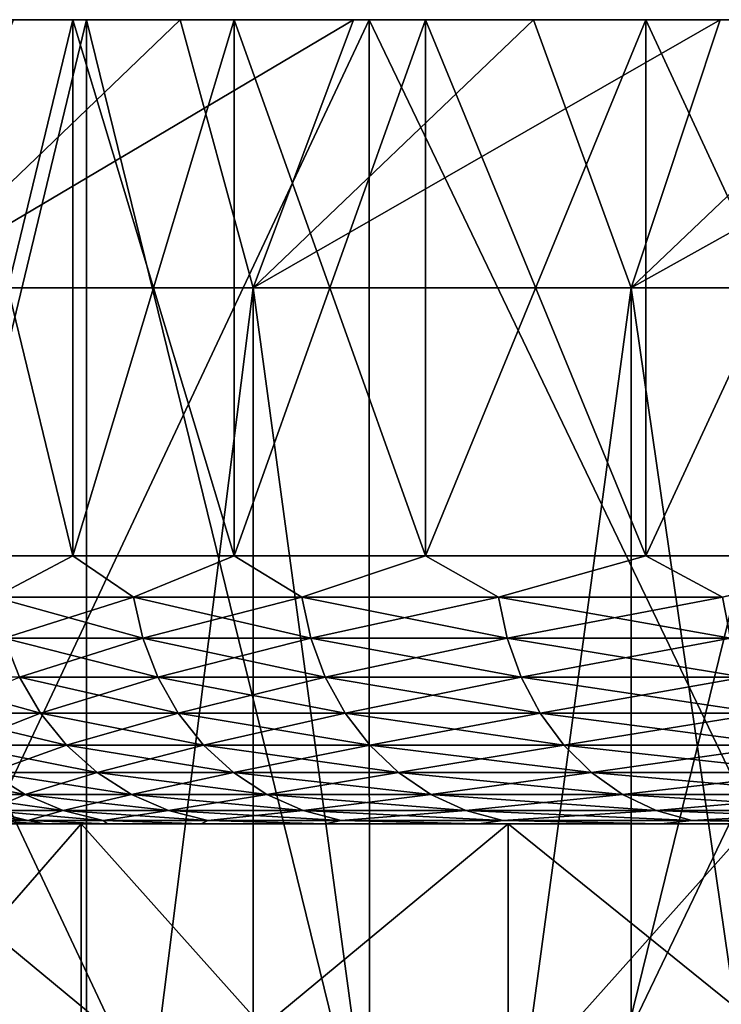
# Model space of a CAD drawing. Header units: metres. Extents: x -30 to 30, y -76 to 64.
# Tile 443 of 541: x -9.98 to -8.67, y 62.66 to 64.5. Entities that reach past the tile are written whole.
import ezdxf

# ---------------------------------------------------------------- set-up
doc = ezdxf.new("R2010")
doc.units = ezdxf.units.M
doc.layers.add('solid_508511', color=7, linetype='CONTINUOUS')

msp = doc.modelspace()

# ---------------------------------------------------------------- linework, layer by layer
at = {"layer": 'solid_508511'}
for points in [[(-7.939019, 64.5, -26.329109), (-14.099323, 64.5, -26.480352), (-15.443765, 64.5, -25.71945)], [(-9.329168, 64.5, -25.869221), (-15.443765, 64.5, -25.71945), (-10.692564, 64.5, -25.336121)], [(-7.939019, 64.5, -26.329109), (-15.443765, 64.5, -25.71945), (-9.329168, 64.5, -25.869221)], [(-9.329168, 64.5, 25.869221), (-15.443765, 64.5, 25.71945), (-14.099323, 64.5, 26.480352)], [(-10.692564, 64.5, 25.336121), (-15.443765, 64.5, 25.71945), (-9.329168, 64.5, 25.869221)], [(-5.09545, 64.5, -27.023811), (-12.717457, 64.5, -27.171053), (-14.099323, 64.5, -26.480352)], [(-6.526494, 64.5, -26.714315), (-14.099323, 64.5, -26.480352), (-7.939019, 64.5, -26.329109)], [(-5.09545, 64.5, -27.023811), (-14.099323, 64.5, -26.480352), (-6.526494, 64.5, -26.714315)], [(-6.526494, 64.5, 26.714315), (-14.099323, 64.5, 26.480352), (-12.717457, 64.5, 27.171053)], [(-7.939019, 64.5, 26.329109), (-14.099323, 64.5, 26.480352), (-6.526494, 64.5, 26.714315)], [(-9.329168, 64.5, 25.869221), (-14.099323, 64.5, 26.480352), (-7.939019, 64.5, 26.329109)], [(-0.732072, 64.5, -27.490252), (-11.301833, 64.5, -27.789719), (-12.717457, 64.5, -27.171053)], [(-3.649901, 64.5, -27.25671), (-12.717457, 64.5, -27.171053), (-5.09545, 64.5, -27.023811)], [(-2.194193, 64.5, -27.412323), (-12.717457, 64.5, -27.171053), (-3.649901, 64.5, -27.25671)], [(-0.732072, 64.5, -27.490252), (-12.717457, 64.5, -27.171053), (-2.194193, 64.5, -27.412323)], [(-3.649901, 64.5, 27.25671), (-12.717457, 64.5, 27.171053), (-11.301833, 64.5, 27.789719)], [(-5.09545, 64.5, 27.023811), (-12.717457, 64.5, 27.171053), (-3.649901, 64.5, 27.25671)], [(-6.526494, 64.5, 26.714315), (-12.717457, 64.5, 27.171053), (-5.09545, 64.5, 27.023811)], [(-11.301833, 64.5, -27.789719), (11.301833, 64.5, -27.789719), (9.856193, 64.5, -28.334702)], [(-0.732072, 64.5, -27.490252), (11.301833, 64.5, -27.789719), (-11.301833, 64.5, -27.789719)], [(-11.301833, 64.5, -27.789719), (9.856193, 64.5, -28.334702), (-9.856193, 64.5, -28.334702)], [(-11.301826, 58.5, -27.789722), (-11.301833, 64.5, -27.789719), (-9.856193, 64.5, -28.334702)], [(11.301833, 64.5, 27.789719), (-11.301833, 64.5, 27.789719), (-9.856193, 64.5, 28.334702)], [(-9.856262, 58.5, 28.334681), (-9.856193, 64.5, 28.334702), (-11.301833, 64.5, 27.789719)], [(0.732072, 64.5, 27.490252), (-11.301833, 64.5, 27.789719), (11.301833, 64.5, 27.789719)], [(-11.301826, 58.5, 27.789722), (-9.856262, 58.5, 28.334681), (-11.301833, 64.5, 27.789719)], [(-0.732072, 64.5, 27.490252), (-11.301833, 64.5, 27.789719), (0.732072, 64.5, 27.490252)], [(-2.194193, 64.5, 27.412323), (-11.301833, 64.5, 27.789719), (-0.732072, 64.5, 27.490252)], [(-3.649901, 64.5, 27.25671), (-11.301833, 64.5, 27.789719), (-2.194193, 64.5, 27.412323)], [(-9.856262, 58.5, -28.334681), (-11.301826, 58.5, -27.789722), (-9.856193, 64.5, -28.334702)], [(-10.692665, 61.599998, -25.336079), (-9.329069, 61.599998, -25.869257), (-10.692564, 64.5, -25.336121)], [(-10.692665, 61.599998, 25.336079), (-10.692564, 64.5, 25.336121), (-9.329168, 64.5, 25.869221)], [(-9.329069, 61.599998, 25.869257), (-10.692665, 61.599998, 25.336079), (-9.329168, 64.5, 25.869221)], [(-9.329069, 61.599998, -25.869257), (-9.329168, 64.5, -25.869221), (-10.692564, 64.5, -25.336121)], [(-10.202616, 64, 8.840624), (-9.682037, 64.5, 8.675149), (-9.992315, 64.5, 8.315866)], [(-9.545927, 64, 9.545956), (-9.682037, 64.5, 8.675149), (-10.202616, 64, 8.840624)], [(-10.202615, 64, -8.840625), (-9.992314, 64.5, -8.315867), (-9.682036, 64.5, -8.67515)], [(-10.202615, 64, -8.840625), (-9.682036, 64.5, -8.67515), (-9.35881, 64.5, -9.022896)], [(-10.202615, 64, -8.840625), (-9.35881, 64.5, -9.022896), (-9.545927, 64, -9.545957)], [(-9.881921, 64.5, 3.549315), (-10.124681, 64.5, 2.782222), (-9.992315, 64.5, 8.315866)], [(-10.124681, 64.5, -2.782222), (-9.881921, 64.5, -3.549315), (-9.992314, 64.5, -8.315867)], [(-9.88197, 63.5, -3.549177), (-9.881921, 64.5, -3.549315), (-10.124681, 64.5, -2.782222)], [(-10.124661, 63.5, -2.782305), (-9.88197, 63.5, -3.549177), (-10.124681, 64.5, -2.782222)], [(-10.124661, 63.5, 2.782305), (-10.124681, 64.5, 2.782222), (-9.881921, 64.5, 3.549315)], [(-9.88197, 63.5, 3.549177), (-10.124661, 63.5, 2.782305), (-9.881921, 64.5, 3.549315)], [(-9.881921, 64.5, 3.549315), (-9.992315, 64.5, 8.315866), (-9.682037, 64.5, 8.675149)], [(-9.881921, 64.5, -3.549315), (-9.682036, 64.5, -8.67515), (-9.992314, 64.5, -8.315867)], [(-9.88197, 63.5, -3.549177), (-9.581288, 63.5, -4.29522), (-9.881921, 64.5, -3.549315)], [(-9.88197, 63.5, 3.549177), (-9.881921, 64.5, 3.549315), (-9.581329, 64.5, 4.295118)], [(-9.581288, 63.5, 4.29522), (-9.88197, 63.5, 3.549177), (-9.581329, 64.5, 4.295118)], [(-9.581329, 64.5, 4.295118), (-9.881921, 64.5, 3.549315), (-9.682037, 64.5, 8.675149)], [(-9.881921, 64.5, -3.549315), (-9.581329, 64.5, -4.295118), (-9.682036, 64.5, -8.67515)], [(-9.581288, 63.5, -4.29522), (-9.581329, 64.5, -4.295118), (-9.881921, 64.5, -3.549315)], [(-9.856262, 58.5, -28.334681), (-9.856193, 64.5, -28.334702), (-8.384591, 64.5, -28.804489)], [(-8.384561, 58.5, -28.804499), (-9.856262, 58.5, -28.334681), (-8.384591, 64.5, -28.804489)], [(-9.856262, 58.5, 28.334681), (-8.384561, 58.5, 28.804499), (-9.856193, 64.5, 28.334702)], [(-9.856193, 64.5, -28.334702), (9.856193, 64.5, -28.334702), (8.384591, 64.5, -28.804489)], [(-9.856193, 64.5, -28.334702), (8.384591, 64.5, -28.804489), (-8.384591, 64.5, -28.804489)], [(9.856193, 64.5, 28.334702), (-9.856193, 64.5, 28.334702), (-8.384591, 64.5, 28.804489)], [(-8.384561, 58.5, 28.804499), (-8.384591, 64.5, 28.804489), (-9.856193, 64.5, 28.334702)], [(11.301833, 64.5, 27.789719), (-9.856193, 64.5, 28.334702), (9.856193, 64.5, 28.334702)], [(-9.581329, 64.5, 4.295118), (-9.682037, 64.5, 8.675149), (-9.358811, 64.5, 9.022895)], [(-9.545927, 64, 9.545956), (-9.358811, 64.5, 9.022895), (-9.682037, 64.5, 8.675149)], [(-9.581329, 64.5, -4.295118), (-9.35881, 64.5, -9.022896), (-9.682036, 64.5, -8.67515)], [(-9.224308, 64.5, 5.016185), (-9.581329, 64.5, 4.295118), (-9.358811, 64.5, 9.022895)], [(-9.581329, 64.5, -4.295118), (-9.224308, 64.5, -5.016185), (-9.35881, 64.5, -9.022896)], [(-9.224379, 63.5, -5.016057), (-9.224308, 64.5, -5.016185), (-9.581329, 64.5, -4.295118)], [(-9.581288, 63.5, -4.29522), (-9.224379, 63.5, -5.016057), (-9.581329, 64.5, -4.295118)], [(-9.581288, 63.5, 4.29522), (-9.581329, 64.5, 4.295118), (-9.224308, 64.5, 5.016185)], [(-9.224379, 63.5, 5.016057), (-9.581288, 63.5, 4.29522), (-9.224308, 64.5, 5.016185)], [(-9.545927, 64, 9.545956), (-9.022843, 64.5, 9.358861), (-9.358811, 64.5, 9.022895)], [(-8.84061, 64, 10.202628), (-9.022843, 64.5, 9.358861), (-9.545927, 64, 9.545956)], [(-9.545927, 64, -9.545957), (-9.35881, 64.5, -9.022896), (-9.022842, 64.5, -9.358862)], [(-9.545927, 64, -9.545957), (-9.022842, 64.5, -9.358862), (-8.675064, 64.5, -9.682113)], [(-9.545927, 64, -9.545957), (-8.675064, 64.5, -9.682113), (-8.840609, 64, -10.202629)], [(-9.224308, 64.5, 5.016185), (-9.358811, 64.5, 9.022895), (-9.022843, 64.5, 9.358861)], [(-9.224308, 64.5, -5.016185), (-9.022842, 64.5, -9.358862), (-9.35881, 64.5, -9.022896)], [(-7.939029, 61.599998, -26.329105), (-7.939019, 64.5, -26.329109), (-9.329168, 64.5, -25.869221)], [(-9.329069, 61.599998, -25.869257), (-7.939029, 61.599998, -26.329105), (-9.329168, 64.5, -25.869221)], [(-9.329069, 61.599998, 25.869257), (-9.329168, 64.5, 25.869221), (-7.939019, 64.5, 26.329109)], [(-7.939029, 61.599998, 26.329105), (-9.329069, 61.599998, 25.869257), (-7.939019, 64.5, 26.329109)], [(-9.224379, 63.5, -5.016057), (-8.813337, 63.5, -5.707458), (-9.224308, 64.5, -5.016185)], [(-9.224379, 63.5, 5.016057), (-9.224308, 64.5, 5.016185), (-8.813404, 64.5, 5.707348)], [(-8.813337, 63.5, 5.707458), (-9.224379, 63.5, 5.016057), (-8.813404, 64.5, 5.707348)], [(-8.813404, 64.5, 5.707348), (-9.224308, 64.5, 5.016185), (-9.022843, 64.5, 9.358861)], [(-9.224308, 64.5, -5.016185), (-8.813404, 64.5, -5.707348), (-9.022842, 64.5, -9.358862)], [(-8.813337, 63.5, -5.707458), (-8.813404, 64.5, -5.707348), (-9.224308, 64.5, -5.016185)], [(-8.813404, 64.5, 5.707348), (-9.022843, 64.5, 9.358861), (-8.675065, 64.5, 9.682112)], [(-8.84061, 64, 10.202628), (-8.675065, 64.5, 9.682112), (-9.022843, 64.5, 9.358861)], [(-8.813404, 64.5, -5.707348), (-8.675064, 64.5, -9.682113), (-9.022842, 64.5, -9.358862)], [(-8.84061, 64, 10.202628), (-8.315776, 64.5, 9.992392), (-8.675065, 64.5, 9.682112)], [(-8.090225, 64, 10.807324), (-8.315776, 64.5, 9.992392), (-8.84061, 64, 10.202628)], [(-8.840609, 64, -10.202629), (-8.675064, 64.5, -9.682113), (-8.315775, 64.5, -9.992393)], [(-8.840609, 64, -10.202629), (-8.315775, 64.5, -9.992393), (-7.945296, 64.5, -10.289427)], [(-8.840609, 64, -10.202629), (-7.945296, 64.5, -10.289427), (-8.090224, 64, -10.807325)], [(-8.350509, 64.5, 6.365451), (-8.813404, 64.5, 5.707348), (-8.675065, 64.5, 9.682112)], [(-8.813404, 64.5, -5.707348), (-8.350509, 64.5, -6.365451), (-8.675064, 64.5, -9.682113)], [(-8.350575, 63.5, -6.365366), (-8.350509, 64.5, -6.365451), (-8.813404, 64.5, -5.707348)], [(-8.813337, 63.5, -5.707458), (-8.350575, 63.5, -6.365366), (-8.813404, 64.5, -5.707348)], [(-8.813337, 63.5, 5.707458), (-8.813404, 64.5, 5.707348), (-8.350509, 64.5, 6.365451)], [(-8.350575, 63.5, 6.365366), (-8.813337, 63.5, 5.707458), (-8.350509, 64.5, 6.365451)], [(-8.350509, 64.5, 6.365451), (-8.675065, 64.5, 9.682112), (-8.315776, 64.5, 9.992392)], [(-8.350509, 64.5, -6.365451), (-8.315775, 64.5, -9.992393), (-8.675064, 64.5, -9.682113)], [(-10.202616, 58.799999, -8.840625), (-10.202615, 64, -8.840625), (-9.545927, 64, -9.545957)], [(-9.545927, 58.799999, -9.545956), (-10.202616, 58.799999, -8.840625), (-9.545927, 64, -9.545957)], [(-9.545927, 58.799999, 9.545956), (-9.545927, 64, 9.545956), (-10.202616, 64, 8.840624)], [(-10.202615, 58.799999, 8.840625), (-9.545927, 58.799999, 9.545956), (-10.202616, 64, 8.840624)], [(-9.545927, 58.799999, -9.545956), (-9.545927, 64, -9.545957), (-8.840609, 64, -10.202629)], [(-8.840609, 58.799999, -10.202629), (-9.545927, 58.799999, -9.545956), (-8.840609, 64, -10.202629)], [(-8.840609, 58.799999, 10.202629), (-8.84061, 64, 10.202628), (-9.545927, 64, 9.545956)], [(-9.545927, 58.799999, 9.545956), (-8.840609, 58.799999, 10.202629), (-9.545927, 64, 9.545956)], [(-8.090224, 58.799999, 10.807325), (-8.090225, 64, 10.807324), (-8.84061, 64, 10.202628)], [(-8.840609, 58.799999, 10.202629), (-8.090224, 58.799999, 10.807325), (-8.84061, 64, 10.202628)], [(-8.840609, 58.799999, -10.202629), (-8.840609, 64, -10.202629), (-8.090224, 64, -10.807325)], [(-8.090224, 58.799999, -10.807324), (-8.840609, 58.799999, -10.202629), (-8.090224, 64, -10.807325)], [(-10.027725, 63.422405, -3.093144), (-9.88197, 63.5, -3.549177), (-10.124661, 63.5, -2.782305)], [(-10.027725, 63.422405, 3.093144), (-10.124661, 63.5, 2.782305), (-9.88197, 63.5, 3.549177)], [(-10.027725, 63.422405, -3.093144), (-9.768536, 63.422405, -3.833868), (-9.88197, 63.5, -3.549177)], [(-9.768536, 63.422405, 3.833868), (-10.027725, 63.422405, 3.093144), (-9.88197, 63.5, 3.549177)], [(-9.768536, 63.422405, -3.833868), (-9.581288, 63.5, -4.29522), (-9.88197, 63.5, -3.549177)], [(-9.768536, 63.422405, 3.833868), (-9.88197, 63.5, 3.549177), (-9.581288, 63.5, 4.29522)], [(-9.768536, 63.422405, -3.833868), (-9.454715, 63.422405, -4.553151), (-9.581288, 63.5, -4.29522)], [(-9.454715, 63.422405, 4.553151), (-9.768536, 63.422405, 3.833868), (-9.581288, 63.5, 4.29522)], [(-9.454715, 63.422405, -4.553151), (-9.224379, 63.5, -5.016057), (-9.581288, 63.5, -4.29522)], [(-9.454715, 63.422405, 4.553151), (-9.581288, 63.5, 4.29522), (-9.224379, 63.5, 5.016057)], [(-9.454715, 63.422405, -4.553151), (-9.08802, 63.422405, -5.246971), (-9.224379, 63.5, -5.016057)], [(-9.08802, 63.422405, 5.246971), (-9.454715, 63.422405, 4.553151), (-9.224379, 63.5, 5.016057)], [(-9.08802, 63.422405, -5.246971), (-8.813337, 63.5, -5.707458), (-9.224379, 63.5, -5.016057)], [(-9.08802, 63.422405, 5.246971), (-9.224379, 63.5, 5.016057), (-8.813337, 63.5, 5.707458)], [(-9.08802, 63.422405, -5.246971), (-8.670502, 63.422405, -5.911448), (-8.813337, 63.5, -5.707458)], [(-8.670502, 63.422405, 5.911448), (-9.08802, 63.422405, 5.246971), (-8.813337, 63.5, 5.707458)], [(-8.670502, 63.422405, -5.911448), (-8.350575, 63.5, -6.365366), (-8.813337, 63.5, -5.707458)], [(-8.670502, 63.422405, 5.911448), (-8.813337, 63.5, 5.707458), (-8.350575, 63.5, 6.365366)], [(-9.751553, 63.346016, -3.827202), (-9.768536, 63.422405, -3.833868), (-10.027725, 63.422405, -3.093144)], [(-10.010292, 63.346016, -3.087766), (-9.751553, 63.346016, -3.827202), (-10.027725, 63.422405, -3.093144)], [(-10.010292, 63.346016, 3.087766), (-10.027725, 63.422405, 3.093144), (-9.768536, 63.422405, 3.833868)], [(-9.751553, 63.346016, 3.827202), (-10.010292, 63.346016, 3.087766), (-9.768536, 63.422405, 3.833868)], [(-9.438277, 63.346016, -4.545235), (-9.454715, 63.422405, -4.553151), (-9.768536, 63.422405, -3.833868)], [(-9.751553, 63.346016, -3.827202), (-9.438277, 63.346016, -4.545235), (-9.768536, 63.422405, -3.833868)], [(-9.751553, 63.346016, 3.827202), (-9.768536, 63.422405, 3.833868), (-9.454715, 63.422405, 4.553151)], [(-9.438277, 63.346016, 4.545235), (-9.751553, 63.346016, 3.827202), (-9.454715, 63.422405, 4.553151)], [(-9.072221, 63.346016, -5.237849), (-9.08802, 63.422405, -5.246971), (-9.454715, 63.422405, -4.553151)], [(-9.438277, 63.346016, -4.545235), (-9.072221, 63.346016, -5.237849), (-9.454715, 63.422405, -4.553151)], [(-9.438277, 63.346016, 4.545235), (-9.454715, 63.422405, 4.553151), (-9.08802, 63.422405, 5.246971)], [(-9.072221, 63.346016, 5.237849), (-9.438277, 63.346016, 4.545235), (-9.08802, 63.422405, 5.246971)], [(-8.655428, 63.346016, -5.901171), (-8.670502, 63.422405, -5.911448), (-9.08802, 63.422405, -5.246971)], [(-9.072221, 63.346016, -5.237849), (-8.655428, 63.346016, -5.901171), (-9.08802, 63.422405, -5.246971)], [(-9.072221, 63.346016, 5.237849), (-9.08802, 63.422405, 5.246971), (-8.670502, 63.422405, 5.911448)], [(-8.655428, 63.346016, 5.901171), (-9.072221, 63.346016, 5.237849), (-8.670502, 63.422405, 5.911448)], [(-9.723643, 63.273426, -3.816249), (-9.751553, 63.346016, -3.827202), (-10.010292, 63.346016, -3.087766)], [(-9.981643, 63.273426, -3.078929), (-9.723643, 63.273426, -3.816249), (-10.010292, 63.346016, -3.087766)], [(-9.981643, 63.273426, 3.078929), (-10.010292, 63.346016, 3.087766), (-9.751553, 63.346016, 3.827202)], [(-9.723643, 63.273426, 3.816249), (-9.981643, 63.273426, 3.078929), (-9.751553, 63.346016, 3.827202)], [(-9.411265, 63.273426, -4.532227), (-9.438277, 63.346016, -4.545235), (-9.751553, 63.346016, -3.827202)], [(-9.723643, 63.273426, -3.816249), (-9.411265, 63.273426, -4.532227), (-9.751553, 63.346016, -3.827202)], [(-9.723643, 63.273426, 3.816249), (-9.751553, 63.346016, 3.827202), (-9.438277, 63.346016, 4.545235)], [(-9.411265, 63.273426, 4.532227), (-9.723643, 63.273426, 3.816249), (-9.438277, 63.346016, 4.545235)], [(-9.046256, 63.273426, -5.222858), (-9.072221, 63.346016, -5.237849), (-9.438277, 63.346016, -4.545235)], [(-9.411265, 63.273426, -4.532227), (-9.046256, 63.273426, -5.222858), (-9.438277, 63.346016, -4.545235)], [(-9.411265, 63.273426, 4.532227), (-9.438277, 63.346016, 4.545235), (-9.072221, 63.346016, 5.237849)], [(-9.046256, 63.273426, 5.222858), (-9.411265, 63.273426, 4.532227), (-9.072221, 63.346016, 5.237849)], [(-8.630656, 63.273426, -5.884282), (-8.655428, 63.346016, -5.901171), (-9.072221, 63.346016, -5.237849)], [(-9.046256, 63.273426, -5.222858), (-8.630656, 63.273426, -5.884282), (-9.072221, 63.346016, -5.237849)], [(-9.046256, 63.273426, 5.222858), (-9.072221, 63.346016, 5.237849), (-8.655428, 63.346016, 5.901171)], [(-8.630656, 63.273426, 5.884282), (-9.046256, 63.273426, 5.222858), (-8.655428, 63.346016, 5.901171)], [(-9.942486, 63.206425, -3.066851), (-9.981643, 63.273426, -3.078929), (-10.183821, 63.273426, -2.324391)], [(-10.14387, 63.206425, -2.315272), (-9.942486, 63.206425, -3.066851), (-10.183821, 63.273426, -2.324391)], [(-9.942486, 63.206425, 3.066851), (-10.14387, 63.206425, 2.315272), (-9.981643, 63.273426, 3.078929)], [(-9.685498, 63.206425, -3.801278), (-9.723643, 63.273426, -3.816249), (-9.981643, 63.273426, -3.078929)], [(-9.942486, 63.206425, -3.066851), (-9.685498, 63.206425, -3.801278), (-9.981643, 63.273426, -3.078929)], [(-9.942486, 63.206425, 3.066851), (-9.981643, 63.273426, 3.078929), (-9.723643, 63.273426, 3.816249)], [(-9.685498, 63.206425, 3.801278), (-9.942486, 63.206425, 3.066851), (-9.723643, 63.273426, 3.816249)], [(-9.374346, 63.206425, -4.514447), (-9.411265, 63.273426, -4.532227), (-9.723643, 63.273426, -3.816249)], [(-9.685498, 63.206425, -3.801278), (-9.374346, 63.206425, -4.514447), (-9.723643, 63.273426, -3.816249)], [(-9.685498, 63.206425, 3.801278), (-9.723643, 63.273426, 3.816249), (-9.411265, 63.273426, 4.532227)], [(-9.374346, 63.206425, 4.514447), (-9.685498, 63.206425, 3.801278), (-9.411265, 63.273426, 4.532227)], [(-9.010769, 63.206425, -5.20237), (-9.046256, 63.273426, -5.222858), (-9.411265, 63.273426, -4.532227)], [(-9.374346, 63.206425, -4.514447), (-9.010769, 63.206425, -5.20237), (-9.411265, 63.273426, -4.532227)], [(-9.374346, 63.206425, 4.514447), (-9.411265, 63.273426, 4.532227), (-9.046256, 63.273426, 5.222858)], [(-9.010769, 63.206425, 5.20237), (-9.374346, 63.206425, 4.514447), (-9.046256, 63.273426, 5.222858)], [(-8.596799, 63.206425, -5.861198), (-8.630656, 63.273426, -5.884282), (-9.046256, 63.273426, -5.222858)], [(-9.010769, 63.206425, -5.20237), (-8.596799, 63.206425, -5.861198), (-9.046256, 63.273426, -5.222858)], [(-9.010769, 63.206425, 5.20237), (-9.046256, 63.273426, 5.222858), (-8.630656, 63.273426, 5.884282)], [(-8.596799, 63.206425, 5.861198), (-9.010769, 63.206425, 5.20237), (-8.630656, 63.273426, 5.884282)], [(-9.893786, 63.146667, -3.051829), (-9.942486, 63.206425, -3.066851), (-10.14387, 63.206425, -2.315272)], [(-10.094185, 63.146667, -2.303932), (-9.893786, 63.146667, -3.051829), (-10.14387, 63.206425, -2.315272)], [(-10.094185, 63.146667, 2.303932), (-10.14387, 63.206425, 2.315272), (-9.942486, 63.206425, 3.066851)], [(-9.893786, 63.146667, 3.051829), (-10.094185, 63.146667, 2.303932), (-9.942486, 63.206425, 3.066851)], [(-9.638058, 63.146667, -3.782659), (-9.685498, 63.206425, -3.801278), (-9.942486, 63.206425, -3.066851)], [(-9.893786, 63.146667, -3.051829), (-9.638058, 63.146667, -3.782659), (-9.942486, 63.206425, -3.066851)], [(-9.893786, 63.146667, 3.051829), (-9.942486, 63.206425, 3.066851), (-9.685498, 63.206425, 3.801278)], [(-9.638058, 63.146667, 3.782659), (-9.893786, 63.146667, 3.051829), (-9.685498, 63.206425, 3.801278)], [(-9.328429, 63.146667, -4.492335), (-9.374346, 63.206425, -4.514447), (-9.685498, 63.206425, -3.801278)], [(-9.638058, 63.146667, -3.782659), (-9.328429, 63.146667, -4.492335), (-9.685498, 63.206425, -3.801278)], [(-9.638058, 63.146667, 3.782659), (-9.685498, 63.206425, 3.801278), (-9.374346, 63.206425, 4.514447)], [(-9.328429, 63.146667, 4.492335), (-9.638058, 63.146667, 3.782659), (-9.374346, 63.206425, 4.514447)], [(-8.966633, 63.146667, -5.176888), (-9.010769, 63.206425, -5.20237), (-9.374346, 63.206425, -4.514447)], [(-9.328429, 63.146667, -4.492335), (-8.966633, 63.146667, -5.176888), (-9.374346, 63.206425, -4.514447)], [(-9.328429, 63.146667, 4.492335), (-9.374346, 63.206425, 4.514447), (-9.010769, 63.206425, 5.20237)], [(-8.966633, 63.146667, 5.176888), (-9.328429, 63.146667, 4.492335), (-9.010769, 63.206425, 5.20237)], [(-8.55469, 63.146667, -5.832489), (-8.596799, 63.206425, -5.861198), (-9.010769, 63.206425, -5.20237)], [(-8.966633, 63.146667, -5.176888), (-8.55469, 63.146667, -5.832489), (-9.010769, 63.206425, -5.20237)], [(-8.966633, 63.146667, 5.176888), (-9.010769, 63.206425, 5.20237), (-8.596799, 63.206425, 5.861198)], [(-8.55469, 63.146667, 5.832489), (-8.966633, 63.146667, 5.176888), (-8.596799, 63.206425, 5.861198)], [(-9.836746, 63.095631, -3.034234), (-9.893786, 63.146667, -3.051829), (-10.094185, 63.146667, -2.303932)], [(-10.035989, 63.095631, -2.290649), (-9.836746, 63.095631, -3.034234), (-10.094185, 63.146667, -2.303932)], [(-10.035989, 63.095631, 2.290649), (-10.094185, 63.146667, 2.303932), (-9.893786, 63.146667, 3.051829)], [(-9.836746, 63.095631, 3.034234), (-10.035989, 63.095631, 2.290649), (-9.893786, 63.146667, 3.051829)], [(-9.582492, 63.095631, -3.760851), (-9.638058, 63.146667, -3.782659), (-9.893786, 63.146667, -3.051829)], [(-9.836746, 63.095631, -3.034234), (-9.582492, 63.095631, -3.760851), (-9.893786, 63.146667, -3.051829)], [(-9.836746, 63.095631, 3.034234), (-9.893786, 63.146667, 3.051829), (-9.638058, 63.146667, 3.782659)], [(-9.582492, 63.095631, 3.760851), (-9.836746, 63.095631, 3.034234), (-9.638058, 63.146667, 3.782659)], [(-9.274649, 63.095631, -4.466435), (-9.328429, 63.146667, -4.492335), (-9.638058, 63.146667, -3.782659)], [(-9.582492, 63.095631, -3.760851), (-9.274649, 63.095631, -4.466435), (-9.638058, 63.146667, -3.782659)], [(-9.582492, 63.095631, 3.760851), (-9.638058, 63.146667, 3.782659), (-9.328429, 63.146667, 4.492335)], [(-9.274649, 63.095631, 4.466435), (-9.582492, 63.095631, 3.760851), (-9.328429, 63.146667, 4.492335)], [(-8.914938, 63.095631, -5.147042), (-8.966633, 63.146667, -5.176888), (-9.328429, 63.146667, -4.492335)], [(-9.274649, 63.095631, -4.466435), (-8.914938, 63.095631, -5.147042), (-9.328429, 63.146667, -4.492335)], [(-9.274649, 63.095631, 4.466435), (-9.328429, 63.146667, 4.492335), (-8.966633, 63.146667, 5.176888)], [(-8.914938, 63.095631, 5.147042), (-9.274649, 63.095631, 4.466435), (-8.966633, 63.146667, 5.176888)], [(-8.505371, 63.095631, -5.798863), (-8.55469, 63.146667, -5.832489), (-8.966633, 63.146667, -5.176888)], [(-8.914938, 63.095631, -5.147042), (-8.505371, 63.095631, -5.798863), (-8.966633, 63.146667, -5.176888)], [(-8.914938, 63.095631, 5.147042), (-8.966633, 63.146667, 5.176888), (-8.55469, 63.146667, 5.832489)], [(-8.505371, 63.095631, 5.798863), (-8.914938, 63.095631, 5.147042), (-8.55469, 63.146667, 5.832489)], [(-9.970719, 63.054569, -2.275752), (-10.035989, 63.095631, -2.290649), (-10.179107, 63.095631, -1.534253)], [(-10.112906, 63.054569, -1.524275), (-9.970719, 63.054569, -2.275752), (-10.179107, 63.095631, -1.534253)], [(-9.970719, 63.054569, 2.275752), (-10.112906, 63.054569, 1.524275), (-10.035989, 63.095631, 2.290649)], [(-9.772772, 63.054569, -3.014501), (-9.836746, 63.095631, -3.034234), (-10.035989, 63.095631, -2.290649)], [(-9.970719, 63.054569, -2.275752), (-9.772772, 63.054569, -3.014501), (-10.035989, 63.095631, -2.290649)], [(-9.970719, 63.054569, 2.275752), (-10.035989, 63.095631, 2.290649), (-9.836746, 63.095631, 3.034234)], [(-9.772772, 63.054569, 3.014501), (-9.970719, 63.054569, 2.275752), (-9.836746, 63.095631, 3.034234)], [(-9.520172, 63.054569, -3.736392), (-9.582492, 63.095631, -3.760851), (-9.836746, 63.095631, -3.034234)], [(-9.772772, 63.054569, -3.014501), (-9.520172, 63.054569, -3.736392), (-9.836746, 63.095631, -3.034234)], [(-9.772772, 63.054569, 3.014501), (-9.836746, 63.095631, 3.034234), (-9.582492, 63.095631, 3.760851)], [(-9.520172, 63.054569, 3.736392), (-9.772772, 63.054569, 3.014501), (-9.582492, 63.095631, 3.760851)], [(-9.214331, 63.054569, -4.437387), (-9.274649, 63.095631, -4.466435), (-9.582492, 63.095631, -3.760851)], [(-9.520172, 63.054569, -3.736392), (-9.214331, 63.054569, -4.437387), (-9.582492, 63.095631, -3.760851)], [(-9.520172, 63.054569, 3.736392), (-9.582492, 63.095631, 3.760851), (-9.274649, 63.095631, 4.466435)], [(-9.214331, 63.054569, 4.437387), (-9.520172, 63.054569, 3.736392), (-9.274649, 63.095631, 4.466435)], [(-8.856959, 63.054569, -5.113568), (-8.914938, 63.095631, -5.147042), (-9.274649, 63.095631, -4.466435)], [(-9.214331, 63.054569, -4.437387), (-8.856959, 63.054569, -5.113568), (-9.274649, 63.095631, -4.466435)], [(-9.214331, 63.054569, 4.437387), (-9.274649, 63.095631, 4.466435), (-8.914938, 63.095631, 5.147042)], [(-8.856959, 63.054569, 5.113568), (-9.214331, 63.054569, 4.437387), (-8.914938, 63.095631, 5.147042)], [(-8.450056, 63.054569, -5.76115), (-8.505371, 63.095631, -5.798863), (-8.914938, 63.095631, -5.147042)], [(-8.856959, 63.054569, -5.113568), (-8.450056, 63.054569, -5.76115), (-8.914938, 63.095631, -5.147042)], [(-8.856959, 63.054569, 5.113568), (-8.914938, 63.095631, 5.147042), (-8.505371, 63.095631, 5.798863)], [(-8.450056, 63.054569, 5.76115), (-8.856959, 63.054569, 5.113568), (-8.505371, 63.095631, 5.798863)], [(-9.899986, 63.024494, -2.259607), (-9.970719, 63.054569, -2.275752), (-10.112906, 63.054569, -1.524275)], [(-10.041165, 63.024494, -1.513462), (-9.899986, 63.024494, -2.259607), (-10.112906, 63.054569, -1.524275)], [(-10.041165, 63.024494, 1.513462), (-10.112906, 63.054569, 1.524275), (-9.970719, 63.054569, 2.275752)], [(-9.899986, 63.024494, 2.259607), (-10.041165, 63.024494, 1.513462), (-9.970719, 63.054569, 2.275752)], [(-9.703444, 63.024494, -2.993116), (-9.772772, 63.054569, -3.014501), (-9.970719, 63.054569, -2.275752)], [(-9.899986, 63.024494, -2.259607), (-9.703444, 63.024494, -2.993116), (-9.970719, 63.054569, -2.275752)], [(-9.899986, 63.024494, 2.259607), (-9.970719, 63.054569, 2.275752), (-9.772772, 63.054569, 3.014501)], [(-9.703444, 63.024494, 2.993116), (-9.899986, 63.024494, 2.259607), (-9.772772, 63.054569, 3.014501)], [(-9.452635, 63.024494, -3.709886), (-9.520172, 63.054569, -3.736392), (-9.772772, 63.054569, -3.014501)], [(-9.703444, 63.024494, -2.993116), (-9.452635, 63.024494, -3.709886), (-9.772772, 63.054569, -3.014501)], [(-9.703444, 63.024494, 2.993116), (-9.772772, 63.054569, 3.014501), (-9.520172, 63.054569, 3.736392)], [(-9.452635, 63.024494, 3.709886), (-9.703444, 63.024494, 2.993116), (-9.520172, 63.054569, 3.736392)], [(-9.148963, 63.024494, -4.405909), (-9.214331, 63.054569, -4.437387), (-9.520172, 63.054569, -3.736392)], [(-9.452635, 63.024494, -3.709886), (-9.148963, 63.024494, -4.405909), (-9.520172, 63.054569, -3.736392)], [(-9.452635, 63.024494, 3.709886), (-9.520172, 63.054569, 3.736392), (-9.214331, 63.054569, 4.437387)], [(-9.148963, 63.024494, 4.405909), (-9.452635, 63.024494, 3.709886), (-9.214331, 63.054569, 4.437387)], [(-8.794127, 63.024494, -5.077291), (-8.856959, 63.054569, -5.113568), (-9.214331, 63.054569, -4.437387)], [(-9.148963, 63.024494, -4.405909), (-8.794127, 63.024494, -5.077291), (-9.214331, 63.054569, -4.437387)], [(-9.148963, 63.024494, 4.405909), (-9.214331, 63.054569, 4.437387), (-8.856959, 63.054569, 5.113568)], [(-8.794127, 63.024494, 5.077291), (-9.148963, 63.024494, 4.405909), (-8.856959, 63.054569, 5.113568)], [(-8.39011, 63.024494, -5.72028), (-8.450056, 63.054569, -5.76115), (-8.856959, 63.054569, -5.113568)], [(-8.794127, 63.024494, -5.077291), (-8.39011, 63.024494, -5.72028), (-8.856959, 63.054569, -5.113568)], [(-8.794127, 63.024494, 5.077291), (-8.856959, 63.054569, 5.113568), (-8.450056, 63.054569, 5.76115)], [(-8.39011, 63.024494, 5.72028), (-8.794127, 63.024494, 5.077291), (-8.450056, 63.054569, 5.76115)], [(-9.965652, 63.006157, -1.50208), (-10.041165, 63.024494, -1.513462), (-10.126189, 63.024494, -0.758853)], [(-10.050036, 63.006157, -0.753146), (-9.965652, 63.006157, -1.50208), (-10.126189, 63.024494, -0.758853)], [(-9.965652, 63.006157, 1.50208), (-10.050036, 63.006157, 0.753146), (-10.041165, 63.024494, 1.513462)], [(-9.825535, 63.006157, -2.242614), (-9.899986, 63.024494, -2.259607), (-10.041165, 63.024494, -1.513462)], [(-9.965652, 63.006157, -1.50208), (-9.825535, 63.006157, -2.242614), (-10.041165, 63.024494, -1.513462)], [(-9.965652, 63.006157, 1.50208), (-10.041165, 63.024494, 1.513462), (-9.899986, 63.024494, 2.259607)], [(-9.825535, 63.006157, 2.242614), (-9.965652, 63.006157, 1.50208), (-9.899986, 63.024494, 2.259607)], [(-9.63047, 63.006157, -2.970607), (-9.703444, 63.024494, -2.993116), (-9.899986, 63.024494, -2.259607)], [(-9.825535, 63.006157, -2.242614), (-9.63047, 63.006157, -2.970607), (-9.899986, 63.024494, -2.259607)], [(-9.825535, 63.006157, 2.242614), (-9.899986, 63.024494, 2.259607), (-9.703444, 63.024494, 2.993116)], [(-9.63047, 63.006157, 2.970607), (-9.825535, 63.006157, 2.242614), (-9.703444, 63.024494, 2.993116)], [(-9.381548, 63.006157, -3.681986), (-9.452635, 63.024494, -3.709886), (-9.703444, 63.024494, -2.993116)], [(-9.63047, 63.006157, -2.970607), (-9.381548, 63.006157, -3.681986), (-9.703444, 63.024494, -2.993116)], [(-9.63047, 63.006157, 2.970607), (-9.703444, 63.024494, 2.993116), (-9.452635, 63.024494, 3.709886)], [(-9.381548, 63.006157, 3.681986), (-9.63047, 63.006157, 2.970607), (-9.452635, 63.024494, 3.709886)], [(-9.08016, 63.006157, -4.372775), (-9.148963, 63.024494, -4.405909), (-9.452635, 63.024494, -3.709886)], [(-9.381548, 63.006157, -3.681986), (-9.08016, 63.006157, -4.372775), (-9.452635, 63.024494, -3.709886)], [(-9.381548, 63.006157, 3.681986), (-9.452635, 63.024494, 3.709886), (-9.148963, 63.024494, 4.405909)], [(-9.08016, 63.006157, 4.372775), (-9.381548, 63.006157, 3.681986), (-9.148963, 63.024494, 4.405909)], [(-8.727992, 63.006157, -5.039109), (-8.794127, 63.024494, -5.077291), (-9.148963, 63.024494, -4.405909)], [(-9.08016, 63.006157, -4.372775), (-8.727992, 63.006157, -5.039109), (-9.148963, 63.024494, -4.405909)], [(-9.08016, 63.006157, 4.372775), (-9.148963, 63.024494, 4.405909), (-8.794127, 63.024494, 5.077291)], [(-8.727992, 63.006157, 5.039109), (-9.08016, 63.006157, 4.372775), (-8.794127, 63.024494, 5.077291)], [(-8.327014, 63.006157, -5.677262), (-8.39011, 63.024494, -5.72028), (-8.794127, 63.024494, -5.077291)], [(-8.727992, 63.006157, -5.039109), (-8.327014, 63.006157, -5.677262), (-8.794127, 63.024494, -5.077291)], [(-8.727992, 63.006157, 5.039109), (-8.794127, 63.024494, 5.077291), (-8.39011, 63.024494, 5.72028)], [(-8.327014, 63.006157, 5.677262), (-8.727992, 63.006157, 5.039109), (-8.39011, 63.024494, 5.72028)], [(-11.083349, 61.599998, -21.005281), (-11.08324, 63, -21.005337), (-9.866216, 63, -21.603708)], [(-9.866107, 61.599998, -21.60376), (-11.083349, 61.599998, -21.005281), (-9.866216, 63, -21.603708)], [(-11.083349, 61.599998, 21.005281), (-9.866107, 61.599998, 21.60376), (-11.08324, 63, 21.005337)], [(-7.832295, 63, -21.51895), (-9.866216, 63, -21.603708), (-11.08324, 63, -21.005337)], [(-9.070211, 63, -21.027149), (-7.832295, 63, -21.51895), (-11.08324, 63, -21.005337)], [(-10.277478, 63, -20.464201), (-9.070211, 63, -21.027149), (-11.08324, 63, -21.005337)], [(-9.070211, 63, 21.027149), (-11.08324, 63, 21.005337), (-9.866216, 63, 21.603708)], [(-9.866107, 61.599998, 21.60376), (-9.866216, 63, 21.603708), (-11.08324, 63, 21.005337)], [(-9.070211, 63, 21.027149), (-10.277478, 63, 20.464201), (-11.08324, 63, 21.005337)], [(-10.277478, 62, 20.464201), (-10.277478, 63, 20.464201), (-9.070211, 63, 21.027149)], [(-10.277478, 62, 20.464201), (-9.070211, 63, 21.027149), (-9.070211, 62, 21.027149)], [(-9.070211, 62, -21.027149), (-9.070211, 63, -21.027149), (-10.277478, 63, -20.464201)], [(-10.277478, 62, -20.464201), (-9.070211, 62, -21.027149), (-10.277478, 63, -20.464201)], [(-10.050036, 63.006157, 0.753146), (-9.934017, 63, 1.146864), (-9.992659, 63, 0.383066)], [(-9.965652, 63.006157, 1.50208), (-9.934017, 63, 1.146864), (-10.050036, 63.006157, 0.753146)], [(-10.050036, 63.006157, -0.753146), (-9.992659, 63, -0.383069), (-9.934016, 63, -1.146868)], [(-10.050036, 63.006157, -0.753146), (-9.934016, 63, -1.146868), (-9.965652, 63.006157, -1.50208)], [(-9.992659, 63, -0.383069), (-9.992659, 63, 0.383066), (-9.934017, 63, 1.146864)], [(-9.934016, 63, -1.146868), (-9.992659, 63, -0.383069), (-9.934017, 63, 1.146864)], [(-9.965652, 63.006157, 1.50208), (-9.817063, 63, 1.904001), (-9.934017, 63, 1.146864)], [(-9.825535, 63.006157, 2.242614), (-9.817063, 63, 1.904001), (-9.965652, 63.006157, 1.50208)], [(-9.965652, 63.006157, -1.50208), (-9.934016, 63, -1.146868), (-9.817063, 63, -1.904005)], [(-9.965652, 63.006157, -1.50208), (-9.817063, 63, -1.904005), (-9.825535, 63.006157, -2.242614)], [(-9.934016, 63, -1.146868), (-9.934017, 63, 1.146864), (-9.817063, 63, 1.904001)], [(-9.817063, 63, -1.904005), (-9.934016, 63, -1.146868), (-9.817063, 63, 1.904001)], [(-6.567783, 63, -21.937963), (-8.616673, 63, -22.131775), (-9.866216, 63, -21.603708)], [(-9.866107, 61.599998, -21.60376), (-9.866216, 63, -21.603708), (-8.616673, 63, -22.131775)], [(-7.832295, 63, -21.51895), (-6.567783, 63, -21.937963), (-9.866216, 63, -21.603708)], [(-6.567783, 63, 21.937963), (-9.866216, 63, 21.603708), (-8.616673, 63, 22.131775)], [(-8.616683, 61.599998, 22.131771), (-8.616673, 63, 22.131775), (-9.866216, 63, 21.603708)], [(-7.832295, 63, 21.51895), (-9.070211, 63, 21.027149), (-9.866216, 63, 21.603708)], [(-6.567783, 63, 21.937963), (-7.832295, 63, 21.51895), (-9.866216, 63, 21.603708)], [(-9.866107, 61.599998, 21.60376), (-8.616683, 61.599998, 22.131771), (-9.866216, 63, 21.603708)], [(-8.616683, 61.599998, -22.131771), (-9.866107, 61.599998, -21.60376), (-8.616673, 63, -22.131775)], [(-9.825535, 63.006157, 2.242614), (-9.642499, 63, 2.649944), (-9.817063, 63, 1.904001)], [(-9.63047, 63.006157, 2.970607), (-9.642499, 63, 2.649944), (-9.825535, 63.006157, 2.242614)], [(-9.825535, 63.006157, -2.242614), (-9.817063, 63, -1.904005), (-9.642498, 63, -2.649948)], [(-9.825535, 63.006157, -2.242614), (-9.642498, 63, -2.649948), (-9.63047, 63.006157, -2.970607)], [(-9.817063, 63, -1.904005), (-9.817063, 63, 1.904001), (-9.642499, 63, 2.649944)], [(-9.642498, 63, -2.649948), (-9.817063, 63, -1.904005), (-9.642499, 63, 2.649944)], [(-9.63047, 63.006157, 2.970607), (-9.411351, 63, 3.380302), (-9.642499, 63, 2.649944)], [(-9.642498, 63, -2.649948), (-9.642499, 63, 2.649944), (-9.411351, 63, 3.380302)], [(-9.63047, 63.006157, -2.970607), (-9.642498, 63, -2.649948), (-9.411349, 63, -3.380306)], [(-9.411349, 63, -3.380306), (-9.642498, 63, -2.649948), (-9.411351, 63, 3.380302)], [(-9.381548, 63.006157, 3.681986), (-9.411351, 63, 3.380302), (-9.63047, 63.006157, 2.970607)], [(-9.63047, 63.006157, -2.970607), (-9.411349, 63, -3.380306), (-9.381548, 63.006157, -3.681986)], [(-9.381548, 63.006157, 3.681986), (-9.124946, 63, 4.090887), (-9.411351, 63, 3.380302)], [(-9.411349, 63, -3.380306), (-9.411351, 63, 3.380302), (-9.124946, 63, 4.090887)], [(-9.381548, 63.006157, -3.681986), (-9.411349, 63, -3.380306), (-9.124944, 63, -4.09089)], [(-9.124944, 63, -4.09089), (-9.411349, 63, -3.380306), (-9.124946, 63, 4.090887)], [(-9.08016, 63.006157, 4.372775), (-9.124946, 63, 4.090887), (-9.381548, 63.006157, 3.681986)], [(-9.381548, 63.006157, -3.681986), (-9.124944, 63, -4.09089), (-9.08016, 63.006157, -4.372775)], [(-9.08016, 63.006157, 4.372775), (-8.785024, 63, 4.777378), (-9.124946, 63, 4.090887)], [(-9.124944, 63, -4.09089), (-9.124946, 63, 4.090887), (-8.785024, 63, 4.777378)], [(-9.08016, 63.006157, -4.372775), (-9.124944, 63, -4.09089), (-8.785023, 63, -4.77738)], [(-8.785023, 63, -4.77738), (-9.124944, 63, -4.09089), (-8.785024, 63, 4.777378)], [(-8.727992, 63.006157, 5.039109), (-8.785024, 63, 4.777378), (-9.08016, 63.006157, 4.372775)], [(-9.08016, 63.006157, -4.372775), (-8.785023, 63, -4.77738), (-8.727992, 63.006157, -5.039109)], [(-9.070211, 62, 21.027149), (-9.070211, 63, 21.027149), (-7.832295, 63, 21.51895)], [(-9.070211, 62, 21.027149), (-7.832295, 63, 21.51895), (-7.832295, 62, 21.51895)], [(-7.832295, 62, -21.51895), (-7.832295, 63, -21.51895), (-9.070211, 63, -21.027149)], [(-9.070211, 62, -21.027149), (-7.832295, 62, -21.51895), (-9.070211, 63, -21.027149)], [(-8.727992, 63.006157, 5.039109), (-8.393501, 63, 5.435909), (-8.785024, 63, 4.777378)], [(-8.785023, 63, -4.77738), (-8.785024, 63, 4.777378), (-8.393501, 63, 5.435909)], [(-8.727992, 63.006157, -5.039109), (-8.785023, 63, -4.77738), (-8.393499, 63, -5.435912)], [(-8.393499, 63, -5.435912), (-8.785023, 63, -4.77738), (-8.393501, 63, 5.435909)], [(-8.327014, 63.006157, 5.677262), (-8.393501, 63, 5.435909), (-8.727992, 63.006157, 5.039109)], [(-8.727992, 63.006157, -5.039109), (-8.393499, 63, -5.435912), (-8.327014, 63.006157, -5.677262)]]:
    msp.add_3dface(points, dxfattribs=at)

doc.saveas('drawing.dxf')
